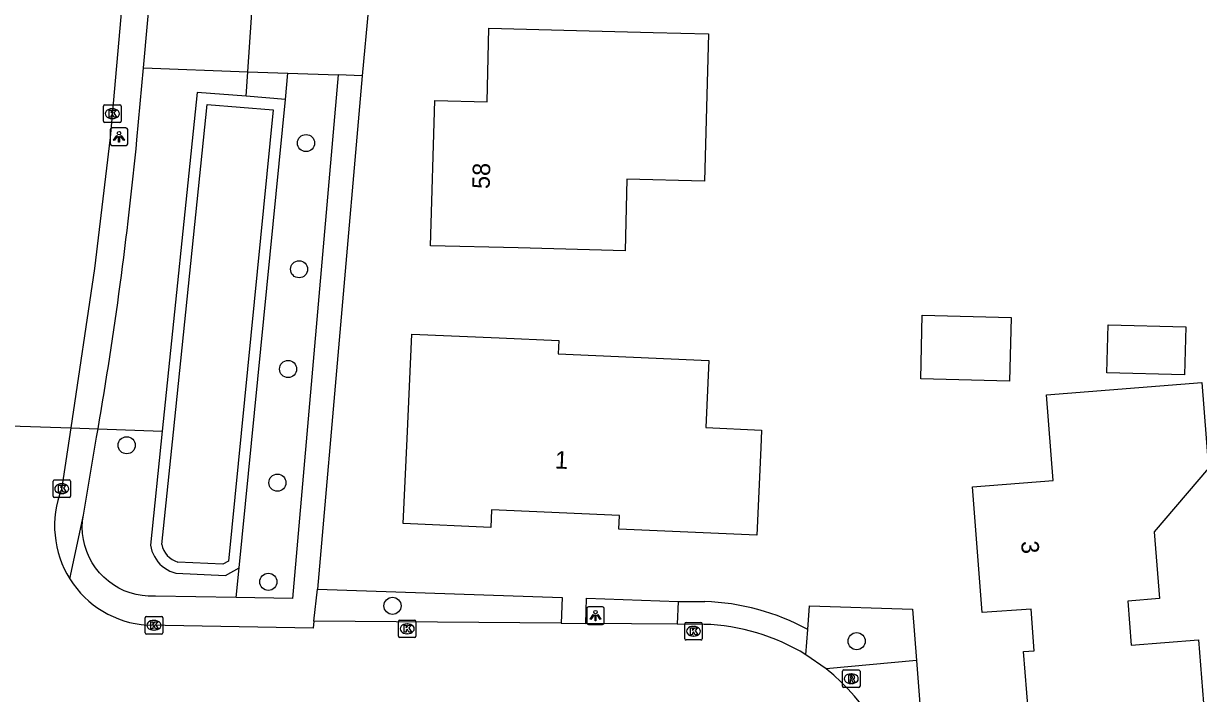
# Model space of a CAD drawing. Extents: x 157321 to 158827, y 386650 to 388532.
# Drawn here: x 158231.3 to 158298.4, y 387643.3 to 387681.5 of the extents above; entities that cross this region are included whole.
import ezdxf

# ---------------------------------------------------------------- set-up
doc = ezdxf.new("R2010")
doc.units = 0
for name, color, linetype in [('IMGEO_Boom', 7, 'Continuous'), ('IMGEO_Duiker', 7, 'Continuous'), ('IMGEO_Groenvoorziening', 7, 'Continuous'), ('IMGEO_Kolk', 7, 'Continuous'), ('IMGEO_Lichtpunt', 7, 'Continuous'), ('IMGEO_Pand', 7, 'Continuous'), ('IMGEO_Pand_nummerreeks', 7, 'Continuous'), ('IMGEO_Rijbaan_lokaal_gesloten', 7, 'Continuous'), ('IMGEO_Rioolput', 7, 'Continuous'), ('IMGEO_Voetpad_open', 7, 'Continuous'), ('IMGEO_Waterloop', 7, 'Continuous')]:
    doc.layers.add(name, color=color, linetype=linetype)

msp = doc.modelspace()

# ---------------------------------------------------------------- linework, layer by layer
at = {"layer": 'IMGEO_Boom'}
for centre in [(158247.422, 387674.719), (158247.023, 387667.514), (158246.395, 387661.817), (158237.179, 387657.466), (158245.788, 387655.328), (158245.271, 387649.669), (158252.359, 387648.296), (158278.865, 387646.281)]:
    msp.add_circle(centre, 0.489, dxfattribs=at)
at = {"layer": 'IMGEO_Duiker'}
for points in [[(158244.003, 387677.389), (158244.099, 387678.791), (158244.621, 387686.424), (158244.796, 387688.977)], [(158222, 387658.862), (158225.556, 387658.741), (158227.037, 387658.691), (158233.989, 387658.454), (158235.542, 387658.401), (158239.211, 387658.277)]]:
    msp.add_lwpolyline(points, dxfattribs=at)
at = {"layer": 'IMGEO_Groenvoorziening'}
for points in [[(158246.24, 387677.211), (158246.387, 387678.709)], [(158246.24, 387677.211), (158244.003, 387677.389), (158241.208, 387677.612), (158239.211, 387658.277), (158238.538, 387651.764), (158238.572, 387651.592), (158238.621, 387651.424), (158238.686, 387651.261), (158238.764, 387651.104), (158238.856, 387650.955), (158238.961, 387650.815), (158239.078, 387650.685), (158239.207, 387650.566), (158239.345, 387650.458), (158239.493, 387650.364), (158239.648, 387650.283), (158239.81, 387650.216), (158239.982, 387650.163), (158242.824, 387650.022), (158243.601, 387650.464)], [(158243.601, 387650.464), (158246.24, 387677.211)], [(158243.434, 387648.772), (158243.601, 387650.464)], [(158248.073, 387649.249), (158262.047, 387648.776), (158261.993, 387647.308)], [(158263.394, 387647.297), (158263.438, 387648.729), (158268.672, 387648.552)], [(158276.07, 387646.945), (158276.171, 387648.299), (158282.054, 387648.1), (158282.28, 387645.169)]]:
    msp.add_lwpolyline(points, dxfattribs=at)
at = {"layer": 'IMGEO_Kolk'}
for p, q in [((158235.858, 387675.973), (158235.858, 387676.825)), ((158235.933, 387676.899), (158236.785, 387676.899)), ((158236.859, 387676.825), (158236.859, 387675.973)), ((158236.369, 387676.119), (158236.344, 387676.119)), ((158236.346, 387676.679), (158236.371, 387676.679)), ((158236.785, 387675.899), (158235.933, 387675.899)), ((158232.972, 387654.558), (158232.972, 387655.41)), ((158233.047, 387655.484), (158233.899, 387655.484)), ((158233.973, 387655.41), (158233.973, 387654.558)), ((158233.483, 387654.704), (158233.458, 387654.704)), ((158233.46, 387655.264), (158233.485, 387655.264)), ((158233.899, 387654.484), (158233.047, 387654.484)), ((158238.238, 387646.762), (158238.238, 387647.614)), ((158238.313, 387647.688), (158239.165, 387647.688)), ((158238.726, 387647.468), (158238.751, 387647.468)), ((158239.239, 387647.614), (158239.239, 387646.762)), ((158252.699, 387646.559), (158252.699, 387647.411)), ((158252.774, 387647.485), (158253.626, 387647.485)), ((158253.187, 387647.265), (158253.212, 387647.265)), ((158253.7, 387647.411), (158253.7, 387646.559)), ((158269.047, 387646.42), (158269.047, 387647.272)), ((158269.122, 387647.346), (158269.974, 387647.346)), ((158270.048, 387647.272), (158270.048, 387646.42)), ((158239.165, 387646.688), (158238.313, 387646.688)), ((158238.749, 387646.908), (158238.724, 387646.908)), ((158253.21, 387646.705), (158253.185, 387646.705)), ((158269.558, 387646.566), (158269.533, 387646.566)), ((158269.535, 387647.126), (158269.56, 387647.126)), ((158253.626, 387646.485), (158252.774, 387646.485)), ((158269.974, 387646.346), (158269.122, 387646.346))]:
    msp.add_line(p, q, dxfattribs=at)
for points in [[(158235.858, 387675.973), (158235.858, 387676.825)], [(158235.933, 387676.899), (158236.785, 387676.899)], [(158236.859, 387676.825), (158236.859, 387675.973)], [(158236.179, 387676.599), (158236.302, 387676.599), (158236.302, 387676.448), (158236.432, 387676.599), (158236.596, 387676.599), (158236.45, 387676.448), (158236.603, 387676.199), (158236.451, 387676.199), (158236.366, 387676.363), (158236.302, 387676.296), (158236.302, 387676.199), (158236.179, 387676.199), (158236.179, 387676.599)], [(158236.785, 387675.899), (158235.933, 387675.899)], [(158232.972, 387654.558), (158232.972, 387655.41)], [(158233.047, 387655.484), (158233.899, 387655.484)], [(158233.973, 387655.41), (158233.973, 387654.558)], [(158233.293, 387655.184), (158233.416, 387655.184), (158233.416, 387655.033), (158233.546, 387655.184), (158233.71, 387655.184), (158233.564, 387655.033), (158233.717, 387654.784), (158233.565, 387654.784), (158233.48, 387654.948), (158233.416, 387654.881), (158233.416, 387654.784), (158233.293, 387654.784), (158233.293, 387655.184)], [(158233.899, 387654.484), (158233.047, 387654.484)], [(158238.238, 387646.762), (158238.238, 387647.614)], [(158238.313, 387647.688), (158239.165, 387647.688)], [(158238.559, 387647.388), (158238.682, 387647.388), (158238.682, 387647.237), (158238.812, 387647.388), (158238.976, 387647.388), (158238.83, 387647.237), (158238.983, 387646.988), (158238.831, 387646.988), (158238.746, 387647.152), (158238.682, 387647.085), (158238.682, 387646.988), (158238.559, 387646.988), (158238.559, 387647.388)], [(158239.239, 387647.614), (158239.239, 387646.762)], [(158252.699, 387646.559), (158252.699, 387647.411)], [(158252.774, 387647.485), (158253.626, 387647.485)], [(158253.7, 387647.411), (158253.7, 387646.559)], [(158269.047, 387646.42), (158269.047, 387647.272)], [(158269.122, 387647.346), (158269.974, 387647.346)], [(158270.048, 387647.272), (158270.048, 387646.42)], [(158239.165, 387646.688), (158238.313, 387646.688)], [(158253.02, 387647.185), (158253.143, 387647.185), (158253.143, 387647.034), (158253.273, 387647.185), (158253.437, 387647.185), (158253.291, 387647.034), (158253.444, 387646.785), (158253.292, 387646.785), (158253.207, 387646.949), (158253.143, 387646.882), (158253.143, 387646.785), (158253.02, 387646.785), (158253.02, 387647.185)], [(158269.368, 387647.046), (158269.491, 387647.046), (158269.491, 387646.895), (158269.621, 387647.046), (158269.785, 387647.046), (158269.639, 387646.895), (158269.792, 387646.646), (158269.64, 387646.646), (158269.555, 387646.81), (158269.491, 387646.743), (158269.491, 387646.646), (158269.368, 387646.646), (158269.368, 387647.046)], [(158253.626, 387646.485), (158252.774, 387646.485)], [(158269.974, 387646.346), (158269.122, 387646.346)]]:
    msp.add_lwpolyline(points, dxfattribs=at)
for centre, start, end in [((158235.935, 387676.823), 91.55205, 178.44795), ((158235.935, 387676.823), 91.55205, 178.44795), ((158236.783, 387676.823), 1.55205, 88.44795), ((158236.783, 387676.823), 1.55205, 88.44795), ((158235.935, 387675.975), 181.55205, 268.44795), ((158235.935, 387675.975), 181.55205, 268.44795), ((158236.783, 387675.975), 271.55205, 358.44795), ((158236.783, 387675.975), 271.55205, 358.44795), ((158233.049, 387655.408), 91.55205, 178.44795), ((158233.049, 387655.408), 91.55205, 178.44795), ((158233.897, 387655.408), 1.55205, 88.44795), ((158233.897, 387655.408), 1.55205, 88.44795), ((158233.049, 387654.56), 181.55205, 268.44795), ((158233.049, 387654.56), 181.55205, 268.44795), ((158233.897, 387654.56), 271.55205, 358.44795), ((158233.897, 387654.56), 271.55205, 358.44795), ((158238.315, 387647.612), 91.55205, 178.44795), ((158238.315, 387647.612), 91.55205, 178.44795), ((158239.163, 387647.612), 1.55205, 88.44795), ((158239.163, 387647.612), 1.55205, 88.44795), ((158252.776, 387647.409), 91.55205, 178.44795), ((158252.776, 387647.409), 91.55205, 178.44795), ((158253.624, 387647.409), 1.55205, 88.44795), ((158253.624, 387647.409), 1.55205, 88.44795), ((158269.124, 387647.27), 91.55205, 178.44795), ((158269.124, 387647.27), 91.55205, 178.44795), ((158269.972, 387647.27), 1.55205, 88.44795), ((158269.972, 387647.27), 1.55205, 88.44795), ((158238.315, 387646.764), 181.55205, 268.44795), ((158238.315, 387646.764), 181.55205, 268.44795), ((158239.163, 387646.764), 271.55205, 358.44795), ((158239.163, 387646.764), 271.55205, 358.44795), ((158252.776, 387646.561), 181.55205, 268.44795), ((158252.776, 387646.561), 181.55205, 268.44795), ((158253.624, 387646.561), 271.55205, 358.44795), ((158253.624, 387646.561), 271.55205, 358.44795), ((158269.124, 387646.422), 181.55205, 268.44795), ((158269.124, 387646.422), 181.55205, 268.44795), ((158269.972, 387646.422), 271.55205, 358.44795), ((158269.972, 387646.422), 271.55205, 358.44795)]:
    msp.add_arc(centre, 0.0765, start, end, dxfattribs=at)
for centre, major_axis, ratio, start_param, end_param in [((158236.345, 387676.399), (-0.387, 0.002), 0.722429, 4.712389, 7.853982), ((158236.37, 387676.399), (-0.39, 0.002), 0.717154, 1.570796, 4.712389), ((158233.459, 387654.984), (-0.387, 0.002), 0.722429, 4.712389, 7.853982), ((158233.484, 387654.984), (-0.39, 0.002), 0.717154, 1.570796, 4.712389), ((158238.725, 387647.188), (-0.387, 0.002), 0.722429, 4.712389, 7.853982), ((158238.75, 387647.188), (-0.39, 0.002), 0.717154, 1.570796, 4.712389), ((158253.186, 387646.985), (-0.387, 0.002), 0.722429, 4.712389, 7.853982), ((158253.211, 387646.985), (-0.39, 0.002), 0.717154, 1.570796, 4.712389), ((158269.534, 387646.846), (-0.387, 0.002), 0.722429, 4.712389, 7.853982), ((158269.559, 387646.846), (-0.39, 0.002), 0.717154, 1.570796, 4.712389)]:
    msp.add_ellipse(centre, major_axis=major_axis, ratio=ratio, start_param=start_param, end_param=end_param, dxfattribs=at)
at = {"layer": 'IMGEO_Lichtpunt'}
for p, q in [((158236.243, 387675.484), (158236.243, 387674.677)), ((158236.243, 387675.484), (158236.243, 387674.677)), ((158237.145, 387675.579), (158236.337, 387675.579)), ((158237.145, 387675.579), (158236.337, 387675.579)), ((158237.239, 387674.677), (158237.239, 387675.484)), ((158237.239, 387674.677), (158237.239, 387675.484)), ((158236.337, 387674.583), (158237.145, 387674.583)), ((158236.337, 387674.583), (158237.145, 387674.583)), ((158263.453, 387648.141), (158263.453, 387647.334)), ((158263.453, 387648.141), (158263.453, 387647.334)), ((158264.355, 387648.236), (158263.547, 387648.236)), ((158264.355, 387648.236), (158263.547, 387648.236)), ((158264.449, 387647.334), (158264.449, 387648.141)), ((158264.449, 387647.334), (158264.449, 387648.141)), ((158263.547, 387647.24), (158264.355, 387647.24)), ((158263.547, 387647.24), (158264.355, 387647.24))]:
    msp.add_line(p, q, dxfattribs=at)
for points in [[(158236.617, 387675.148), (158236.656, 387675.12), (158236.468, 387674.858), (158236.43, 387674.885), (158236.617, 387675.148)], [(158236.719, 387675.1), (158236.766, 387675.1), (158236.766, 387674.778), (158236.719, 387674.778), (158236.719, 387675.1)], [(158236.829, 387675.12), (158236.867, 387675.147), (158237.054, 387674.885), (158237.015, 387674.857), (158236.829, 387675.12)], [(158263.827, 387647.805), (158263.866, 387647.777), (158263.678, 387647.515), (158263.64, 387647.542), (158263.827, 387647.805)], [(158263.929, 387647.757), (158263.976, 387647.757), (158263.976, 387647.435), (158263.929, 387647.435), (158263.929, 387647.757)], [(158264.039, 387647.777), (158264.077, 387647.804), (158264.264, 387647.542), (158264.225, 387647.514), (158264.039, 387647.777)]]:
    msp.add_lwpolyline(points, dxfattribs=at)
for centre in [(158236.742, 387675.282), (158263.952, 387647.939)]:
    msp.add_circle(centre, 0.0994, dxfattribs=at)
for centre, start, end in [((158236.337, 387675.484), 90, 180), ((158236.337, 387675.484), 90, 180), ((158237.145, 387675.484), 0, 90), ((158237.145, 387675.484), 0, 90), ((158236.337, 387674.677), 180, 270), ((158236.337, 387674.677), 180, 270), ((158237.145, 387674.677), 270, 0), ((158237.145, 387674.677), 270, 360), ((158263.547, 387648.141), 90, 180), ((158263.547, 387648.141), 90, 180), ((158264.355, 387648.141), 0, 90), ((158264.355, 387648.141), 0, 90), ((158263.547, 387647.334), 180, 270), ((158263.547, 387647.334), 180, 270), ((158264.355, 387647.334), 270, 0), ((158264.355, 387647.334), 270, 360)]:
    msp.add_arc(centre, 0.0946, start, end, dxfattribs=at)
at = {"layer": 'IMGEO_Pand'}
for points in [[(158270.185, 387672.534), (158265.746, 387672.648), (158265.642, 387668.575), (158259.529, 387668.732), (158254.53, 387668.86), (158254.77, 387677.15), (158257.756, 387677.076), (158257.86, 387681.27), (158262.859, 387681.142), (158267.238, 387681.029), (158270.402, 387680.947), (158270.185, 387672.534)], [(158282.521, 387661.261), (158282.614, 387664.888), (158287.679, 387664.758), (158287.585, 387661.131), (158282.521, 387661.261)], [(158293.15, 387661.593), (158293.221, 387664.344), (158297.665, 387664.229), (158297.593, 387661.478), (158293.15, 387661.593)], [(158265.29, 387652.67), (158265.325, 387653.459), (158258.012, 387653.781), (158257.967, 387652.767), (158252.972, 387652.992), (158253.19, 387657.83), (158253.46, 387663.81), (158258.456, 387663.59), (158261.854, 387663.44), (158261.821, 387662.682), (158270.415, 387662.303), (158270.246, 387658.471), (158273.44, 387658.33), (158273.393, 387657.325), (158273.16, 387652.33), (158265.29, 387652.67)], [(158293.845, 387640.182), (158288.86, 387639.79), (158288.4, 387645.68), (158289.006, 387645.722), (158288.839, 387648.114), (158286.04, 387647.92), (158285.48, 387655.09), (158290.095, 387655.453), (158289.71, 387660.347), (158298.571, 387661.044), (158298.956, 387656.15), (158295.861, 387652.527), (158296.162, 387648.709), (158294.348, 387648.566), (158294.545, 387646.054), (158298.383, 387646.356), (158298.838, 387640.575), (158293.845, 387640.182)]]:
    msp.add_lwpolyline(points, dxfattribs=at)
at = {"layer": 'IMGEO_Rijbaan_lokaal_gesloten'}
for points in [[(158237.271, 387686.675), (158236.237, 387675.039), (158235.347, 387667.558), (158233.989, 387658.454), (158233.465, 387654.942)], [(158247.87, 387647.427), (158247.827, 387647.028), (158238.336, 387647.194)], [(158261.993, 387647.308), (158247.87, 387647.427)], [(158261.993, 387647.308), (158263.394, 387647.297)], [(158268.621, 387647.253), (158263.394, 387647.297)], [(158270.155, 387647.24), (158268.621, 387647.253)], [(158277.115, 387644.703), (158275.962, 387645.506)]]:
    msp.add_lwpolyline(points, dxfattribs=at)
for centre, radius, start, end in [((158238.733, 387652.846), 5.67, 158.30654, 185.22449), ((158238.75, 387652.854), 5.687, 185.29038, 212.11518), ((158238.729, 387652.844), 5.664, 212.14228, 266.02211), ((158269.784, 387635.408), 11.838, 58.5431, 88.20511), ((158269.787, 387635.411), 11.834, 8.15013, 51.73755)]:
    msp.add_arc(centre, radius, start, end, dxfattribs=at)
at = {"layer": 'IMGEO_Rioolput'}
for p, q in [((158278.055, 387643.708), (158278.055, 387644.56)), ((158278.13, 387644.634), (158278.982, 387644.634)), ((158279.056, 387644.56), (158279.056, 387643.708)), ((158278.543, 387644.414), (158278.568, 387644.414)), ((158278.982, 387643.634), (158278.13, 387643.634)), ((158278.566, 387643.854), (158278.541, 387643.854))]:
    msp.add_line(p, q, dxfattribs=at)
for points in [[(158278.055, 387643.708), (158278.055, 387644.56)], [(158278.13, 387644.634), (158278.982, 387644.634)], [(158279.056, 387644.56), (158279.056, 387643.708)], [(158278.644, 387644.332), (158278.392, 387644.334), (158278.392, 387643.934)], [(158278.392, 387643.934), (158278.516, 387643.934), (158278.516, 387644.096), (158278.527, 387644.096)], [(158278.57, 387644.253), (158278.516, 387644.253), (158278.516, 387644.172)], [(158278.516, 387644.172), (158278.568, 387644.172)], [(158278.574, 387644.067), (158278.645, 387643.934), (158278.785, 387643.934), (158278.72, 387644.06)], [(158278.982, 387643.634), (158278.13, 387643.634)]]:
    msp.add_lwpolyline(points, dxfattribs=at)
for centre, radius, start, end in [((158278.132, 387644.558), 0.0765, 91.55205, 178.44795), ((158278.132, 387644.558), 0.0765, 91.55205, 178.44795), ((158278.98, 387644.558), 0.0765, 1.55205, 88.44795), ((158278.98, 387644.558), 0.0765, 1.55205, 88.44795), ((158278.526, 387644.043), 0.0533, 26.02933, 88.69889), ((158278.552, 387644.361), 0.19, 274.7715, 282.96867), ((158278.576, 387644.157), 0.0964, 77.00612, 93.18647), ((158278.59, 387644.214), 0.0378, 276.66336, 79.67722), ((158278.643, 387644.222), 0.109, 350.36119, 89.41601), ((158278.641, 387644.222), 0.112, 277.58423, 350.98172), ((158278.625, 387644.007), 0.108, 29.51342, 73.79051), ((158278.132, 387643.71), 0.0765, 181.55205, 268.44795), ((158278.132, 387643.71), 0.0765, 181.55205, 268.44795), ((158278.98, 387643.71), 0.0765, 271.55205, 358.44795), ((158278.98, 387643.71), 0.0765, 271.55205, 358.44795)]:
    msp.add_arc(centre, radius, start, end, dxfattribs=at)
for centre, major_axis, ratio, start_param, end_param in [((158278.542, 387644.134), (-0.387, 0.002), 0.722429, 4.712389, 7.853982), ((158278.567, 387644.134), (-0.39, 0.002), 0.717154, 1.570796, 4.712389)]:
    msp.add_ellipse(centre, major_axis=major_axis, ratio=ratio, start_param=start_param, end_param=end_param, dxfattribs=at)
at = {"layer": 'IMGEO_Voetpad_open'}
for points in [[(158238.135, 387679.005), (158238.82, 387686.622)], [(158251.317, 387686.195), (158250.98, 387682.434), (158250.635, 387678.556)], [(158237.763, 387674.909), (158238.135, 387679.005)], [(158238.135, 387679.005), (158244.099, 387678.791), (158246.387, 387678.709)], [(158249.258, 387678.606), (158246.643, 387648.719), (158243.434, 387648.772)], [(158246.387, 387678.709), (158249.258, 387678.606)], [(158250.635, 387678.556), (158248.073, 387649.249)], [(158250.635, 387678.556), (158249.258, 387678.606)], [(158234.707, 387653.482), (158235.459, 387657.923), (158235.542, 387658.401)], [(158233.933, 387649.831), (158234.707, 387653.482)], [(158243.434, 387648.772), (158238.826, 387648.848), (158238.764, 387648.845), (158238.411, 387648.846), (158238.059, 387648.878), (158237.712, 387648.942), (158237.371, 387649.036), (158237.041, 387649.161), (158236.722, 387649.314), (158236.419, 387649.495), (158236.134, 387649.703), (158235.868, 387649.935), (158235.623, 387650.19), (158235.403, 387650.466), (158235.208, 387650.761), (158235.04, 387651.072), (158234.901, 387651.396), (158234.791, 387651.732), (158234.711, 387652.076), (158234.663, 387652.426), (158234.646, 387652.779), (158234.661, 387653.132), (158234.707, 387653.482)], [(158247.87, 387647.427), (158248.073, 387649.249)], [(158268.672, 387648.552), (158268.621, 387647.253)], [(158268.672, 387648.552), (158270.196, 387648.539)], [(158275.962, 387645.506), (158276.07, 387646.945)], [(158282.28, 387645.169), (158277.115, 387644.703)], [(158282.28, 387645.169), (158283.282, 387632.086)]]:
    msp.add_lwpolyline(points, dxfattribs=at)
for centre, radius, start, end in [((158013.45, 387696.685), 225.368, 350.21957, 354.45522), ((158269.788, 387635.417), 13.129, 61.41455, 88.22052)]:
    msp.add_arc(centre, radius, start, end, dxfattribs=at)
at = {"layer": 'IMGEO_Waterloop'}
for points in [[(158239.184, 387651.794), (158239.847, 387658.211), (158241.78, 387676.925), (158245.54, 387676.625)], [(158245.54, 387676.625), (158242.997, 387650.856), (158242.67, 387650.67), (158240.094, 387650.798)]]:
    msp.add_lwpolyline(points, dxfattribs=at)
msp.add_arc((158240.462, 387652.048), 1.303, 191.23174, 253.60131, dxfattribs=at)

# ---------------------------------------------------------------- texts
at = {"layer": 'IMGEO_Pand_nummerreeks'}
for s, rotation, p in [('58', 88.34172, (158257.905, 387672.087)), ('1', 357.47883, (158261.618, 387656.144)), ('3', 274.46592, (158288.25, 387651.976))]:
    msp.add_text(s, height=1, rotation=rotation, dxfattribs=at).set_placement(p)

doc.saveas('drawing.dxf')
